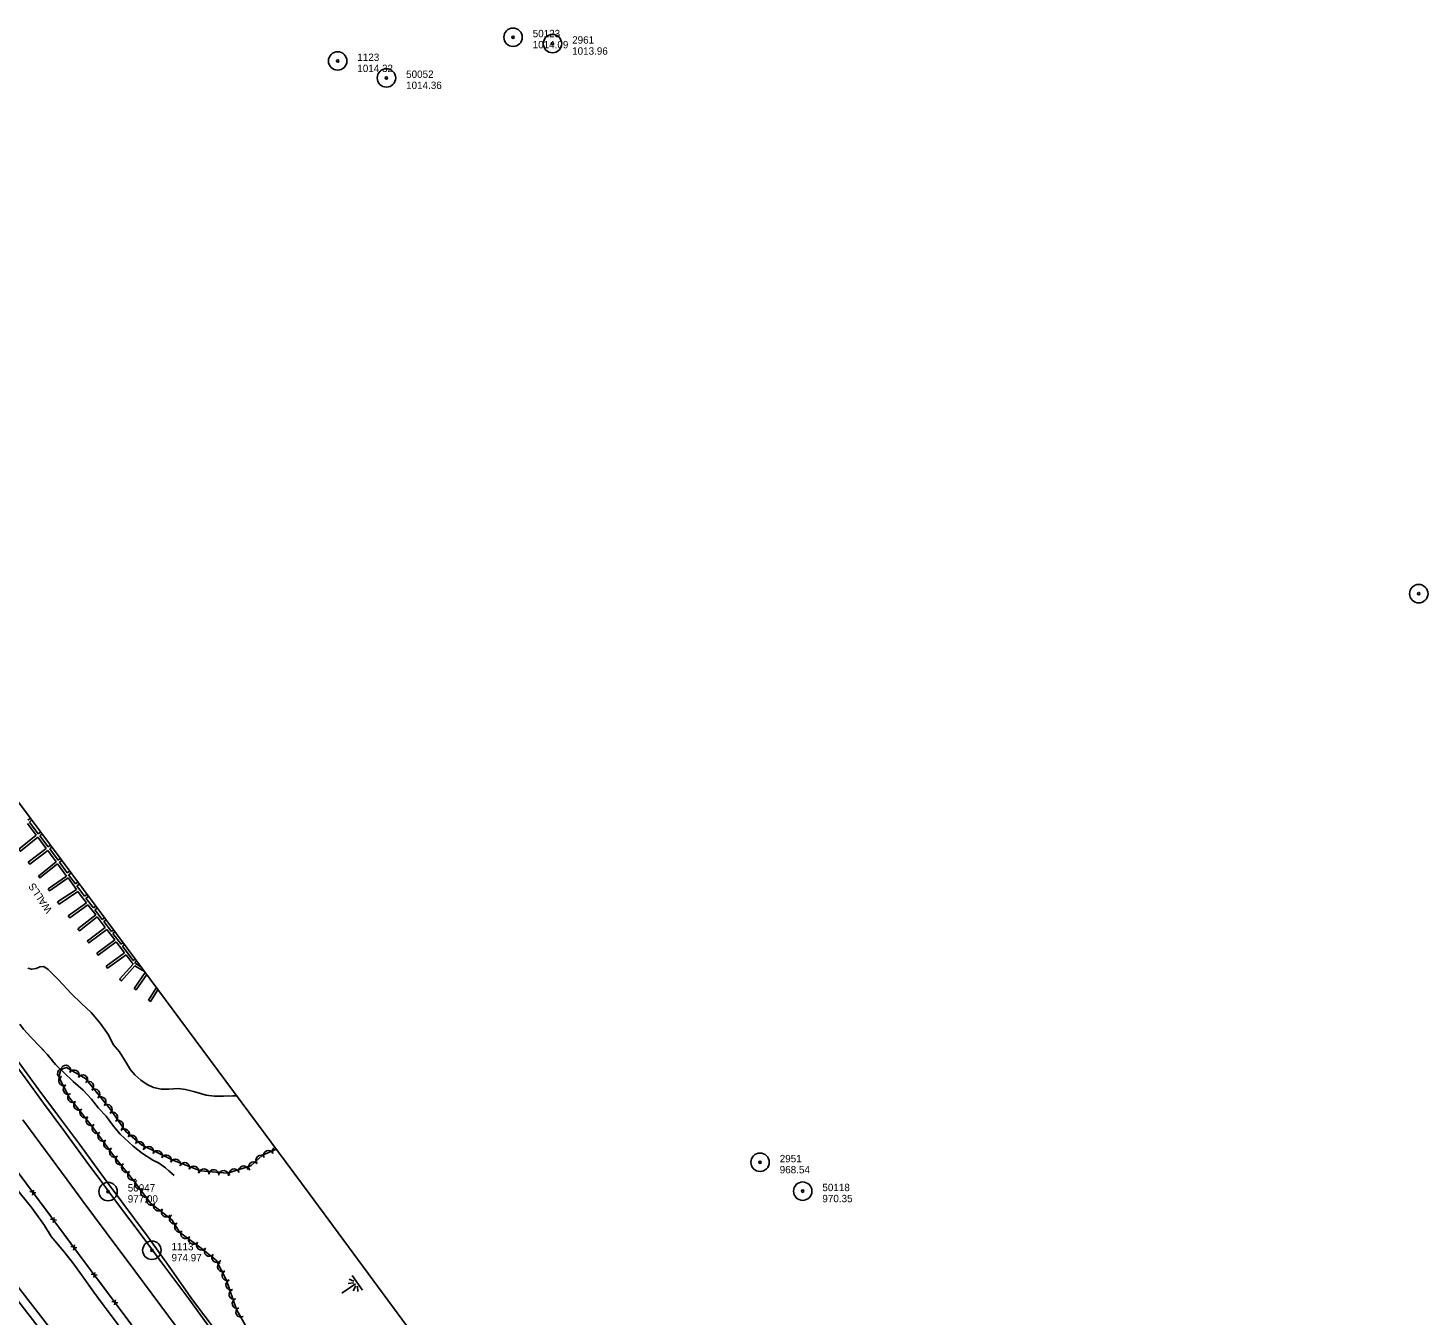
# Model space of a CAD drawing. Extents: x 353423 to 364002, y 127000 to 201942.
# Drawn here: x 358103 to 359242, y 134283 to 135331 of the extents above; entities that cross this region are included whole.
import ezdxf

# ---------------------------------------------------------------- set-up
doc = ezdxf.new("R2010")
doc.units = 0
for name, color, linetype in [('E_DTM_SlopeBottom', 7, 'Continuous'), ('E_DTM_SlopeTop', 7, 'Continuous'), ('E_FEN_Generic', 7, 'Continuous'), ('E_MISCPROP', 7, 'Continuous'), ('E_RDWY_AsphConc', 7, 'Continuous'), ('E_RDWY_Gravel', 7, 'Continuous'), ('E_STRUCT_WingWall', 7, 'Continuous')]:
    doc.layers.add(name, color=color, linetype=linetype)

msp = doc.modelspace()

# ---------------------------------------------------------------- linework, layer by layer
at = {"layer": 'E_DTM_SlopeBottom'}
for p, q in [((358109.7, 134382.8), (358104.8, 134383.8)), ((358107, 134381), (358107.8, 134385.1)), ((358126.3, 134360.5), (358121.5, 134361.5)), ((358123.6, 134358.7), (358124.5, 134362.8)), ((358142.9, 134338.1), (358138.1, 134339.1)), ((358140.2, 134336.3), (358141.1, 134340.4)), ((358156.9, 134314), (358157.7, 134318.1)), ((358159.6, 134315.8), (358154.7, 134316.8)), ((358173.5, 134291.6), (358174.4, 134295.8)), ((358176.2, 134293.4), (358171.4, 134294.5))]:
    msp.add_line(p, q, dxfattribs=at)
for points in [[(358110, 134673.7), (358102.9, 134683.2)], [(358105.1, 134687.5), (358103.2, 134686)], [(358106.2, 134685.9), (358104.4, 134684.4)], [(358111.6, 134674.9), (358104.4, 134684.4)], [(358095.8, 134662.4), (358110, 134673.7)], [(358095.8, 134662.4), (358097, 134660.8), (358111.2, 134672.1)], [(358118.1, 134663), (358111.2, 134672.1)], [(358111.6, 134674.9), (358113.4, 134676.3)], [(358112.8, 134673.3), (358114.6, 134674.7)], [(358119.7, 134664.2), (358112.8, 134673.3)], [(358118.1, 134663), (358103.4, 134651.9)], [(358119.3, 134661.4), (358104.6, 134650.3), (358103.4, 134651.9)], [(358126.1, 134652.1), (358121.5, 134658.5), (358119.3, 134661.4)], [(358121.4, 134665.6), (358119.7, 134664.2)], [(358122.6, 134664), (358120.9, 134662.6)], [(358127.7, 134653.4), (358123.1, 134659.7), (358120.9, 134662.6)], [(358111.7, 134640.6), (358126.1, 134652.1)], [(358111.7, 134640.6), (358112.9, 134639), (358127.3, 134650.5)], [(358134.6, 134640.6), (358127.3, 134650.5)], [(358127.7, 134653.4), (358129.5, 134654.8)], [(358128.9, 134651.8), (358130.7, 134653.2)], [(358135.2, 134643.2), (358128.9, 134651.8)], [(358134.6, 134640.6), (358119.5, 134630.3)], [(358135.8, 134639), (358120.6, 134628.6), (358119.5, 134630.3)], [(358137.1, 134644.6), (358135.2, 134643.2)], [(358142.6, 134629.7), (358135.8, 134639)], [(358138.3, 134643), (358136.3, 134641.6)], [(358141.9, 134634.1), (358136.3, 134641.6)], [(358142.6, 134629.7), (358127.3, 134619.5)], [(358143.8, 134628), (358128.5, 134617.8), (358127.3, 134619.5)], [(358143.9, 134635.5), (358141.9, 134634.1)], [(358145.1, 134633.9), (358143, 134632.5)], [(358149.2, 134624.1), (358143, 134632.5)], [(358150.8, 134618.7), (358146.8, 134624), (358143.8, 134628)], [(358149.2, 134624.1), (358151.2, 134625.6)], [(358150.8, 134618.7), (358136, 134608.2)], [(358152, 134617.1), (358137.2, 134606.6), (358136, 134608.2)], [(358150.4, 134622.5), (358152.4, 134624)], [(358156.4, 134614.7), (358150.4, 134622.5)], [(358158.3, 134608.9), (358152, 134617.1)], [(358156.4, 134614.7), (358158.3, 134616.1)], [(358157.6, 134613.1), (358159.5, 134614.5)], [(358143.8, 134597.6), (358158.3, 134608.9)], [(358143.8, 134597.6), (358145, 134596.1), (358159.5, 134607.4)], [(358163.7, 134605.2), (358157.6, 134613.1)], [(358166.1, 134598.8), (358159.5, 134607.4)], [(358165.5, 134606.5), (358163.7, 134605.2)], [(358166.7, 134604.9), (358164.9, 134603.6)], [(358171.1, 134595.5), (358164.9, 134603.6)], [(358166.1, 134598.8), (358151.5, 134587.7)], [(358167.3, 134597.2), (358152.7, 134586.1), (358151.5, 134587.7)], [(358173.8, 134588.6), (358170.1, 134593.5), (358167.3, 134597.2)], [(358171.1, 134595.5), (358172.7, 134596.7)], [(358172.3, 134593.9), (358173.9, 134595.1)], [(358178.9, 134585.2), (358172.3, 134593.9)], [(358159.1, 134577.8), (358173.8, 134588.6)], [(358159.1, 134577.8), (358160.3, 134576.2), (358175, 134587)], [(358181.8, 134578), (358175, 134587)], [(358180.5, 134586.3), (358178.9, 134585.2)], [(358181.7, 134584.7), (358180.1, 134583.6)], [(358188.9, 134571.9), (358180.1, 134583.6)], [(358181.8, 134578), (358166.9, 134567.2)], [(358183, 134576.4), (358168, 134565.6), (358166.9, 134567.2)], [(358177.7, 134556.7), (358188.7, 134568.8)], [(358188.7, 134568.8), (358183, 134576.4)], [(358188.9, 134571.9), (358190.4, 134573)], [(358190.1, 134570.3), (358191.6, 134571.4)], [(358194.8, 134567), (358190.6, 134569.5), (358190.1, 134570.3)], [(358177.7, 134556.7), (358179.2, 134555.3), (358190.2, 134567.5)], [(358198.5, 134562.1), (358189.5, 134549.2)], [(358199.8, 134560.4), (358191.2, 134548), (358189.5, 134549.2)], [(358198, 134562.8), (358190.2, 134567.5)], [(358201.2, 134539.7), (358207.7, 134549.8)], [(358201.2, 134539.7), (358202.9, 134538.6), (358209, 134548)], [(358435.9, 133952.6), (358393.5, 133995.6), (358355.1, 134047.8), (358318.1, 134098.2), (358281.1, 134148.4), (358254.5, 134185.4), (358218.3, 134233.7), (358182.3, 134282.4), (358148.2, 134328), (358112.6, 134376), (358092.7, 134402.6)], [(358105, 134386.1), (358098.2, 134395.2)], [(358114.9, 134372.9), (358112.6, 134376), (358109, 134380.8)], [(358121.7, 134363.8), (358114.9, 134372.9)], [(358131.5, 134350.5), (358125.6, 134358.5)], [(358138.3, 134341.4), (358131.5, 134350.5)], [(358148.1, 134328.1), (358142.2, 134336.1)], [(358154.9, 134319.1), (358148.2, 134328), (358148.1, 134328.1)], [(358164.8, 134305.8), (358158.9, 134313.8)], [(358171.6, 134296.7), (358164.8, 134305.8)], [(358181.5, 134283.5), (358175.5, 134291.5)], [(358188.2, 134274.4), (358182.3, 134282.4), (358181.5, 134283.5)]]:
    msp.add_lwpolyline(points, dxfattribs=at)
at = {"layer": 'E_DTM_SlopeTop'}
for points in [[(358163.4, 134391.5), (358150.5, 134408.6), (358132.3, 134433.5), (358115.9, 134455.8), (358100.8, 134476.4), (358086.5, 134495.6), (358070.2, 134517.5), (358052.7, 134541), (358038.6, 134560.2), (358023.4, 134580.5), (358008.4, 134601.1), (357994.6, 134619.4), (357979, 134640.5), (357963.2, 134661.5), (357949.6, 134680.1), (357936.2, 134697.8), (357919.5, 134720.6), (357907.4, 134737.1), (357904.4, 134741.6), (357899.8, 134750.3), (357896.6, 134758.6), (357895, 134767.8)], [(358168.5, 134390.5), (358157.2, 134405.7), (358145, 134422.3), (358128.1, 134445.3), (358112.1, 134466.7), (358098.2, 134485.6), (358078.2, 134512.5), (358062.6, 134533.5), (358048, 134553.6), (358031.7, 134575.3), (358016.4, 134596.3), (358001.4, 134616.5), (357984.5, 134639.1), (357969.2, 134659.8), (357955, 134679.7), (357941, 134698.3), (357926.7, 134717.1), (357918.1, 134729), (357909.8, 134741.3), (357901.7, 134754.7), (357895, 134767.8)], [(358099.1, 134442.2), (358117.4, 134417.4), (358135.2, 134393.5)], [(358015.8, 134396.9), (358042, 134363.1), (358071.4, 134325.5), (358103.1, 134284.6), (358132.2, 134247.3), (358162.7, 134208.2), (358197.1, 134163.9), (358229.1, 134122.9), (358255.3, 134089.8), (358283.4, 134053.7), (358305.4, 134025.2), (358330.3, 133993.2), (358358.1, 133957.2), (358386.2, 133921.2), (358412.6, 133887.1), (358428, 133867)], [(358028.2, 134392.9), (358046.2, 134369.7), (358060.9, 134350.7), (358079.8, 134326.2), (358098.4, 134301.9), (358113.4, 134282.8), (358129, 134262.5), (358141.8, 134246.1), (358160.7, 134221.9), (358179.9, 134197), (358197.2, 134174.8), (358217.2, 134149.6), (358235, 134126.1), (358254.3, 134101.6), (358272.6, 134077.5), (358288.7, 134057.1), (358306.4, 134034.2), (358324, 134010.8), (358345.1, 133983.2), (358362.9, 133959.8), (358382.4, 133935), (358402.5, 133908.7), (358426.2, 133877.9)], [(358438.9, 134012.5), (358418.7, 134032.3), (358397.2, 134054.6), (358377.3, 134076), (358356.5, 134100), (358334.1, 134127), (358313, 134154.1), (358296.7, 134175.5), (358275.2, 134204.8), (358251.8, 134236.1), (358230.1, 134265.8), (358211.2, 134290.9), (358190.1, 134319.5), (358166.8, 134350.7), (358147.1, 134377.2), (358135.2, 134393.5)], [(358441, 134040.8), (358420.3, 134061.6), (358398.4, 134085.2), (358376.1, 134110.6), (358355, 134135.9), (358339.6, 134154.9), (358320.5, 134179.8), (358304.8, 134200.9), (358290.1, 134220.7), (358271, 134246.4), (358252.5, 134271.2), (358234, 134296.6), (358214.6, 134322.7), (358196, 134347.6), (358176, 134374.2), (358163.4, 134391.5)], [(358441.3, 134045.4), (358415.4, 134071.9), (358394, 134095.2), (358370.3, 134122.3), (358350.6, 134146.5), (358329.1, 134173.4), (358310.8, 134197.6), (358296.6, 134216.3), (358280.2, 134238.3), (358256.3, 134270.4), (358237.1, 134295.8), (358216.7, 134324.8), (358201, 134346.7), (358168.5, 134390.5)]]:
    msp.add_lwpolyline(points, dxfattribs=at)
at = {"layer": 'E_FEN_Generic'}
for points in [[(358305.3, 134418.5), (358294, 134413.4), (358284.5, 134404.8), (358265.6, 134398.8), (358243.5, 134400.8), (358221, 134409.4), (358195.5, 134421.8), (358182.8, 134432.7), (358170.4, 134450.6), (358150.1, 134475.9), (358134.6, 134484.7), (358130, 134483.3), (358128.4, 134477), (358137.1, 134460.1), (358155.5, 134436.9), (358173.7, 134412.2), (358190.1, 134391.6)], [(358190.1, 134391.6), (358202.8, 134374.5), (358220.3, 134361), (358226.8, 134350.5), (358243.1, 134338.6), (358256.3, 134328.1), (358264.6, 134312.2), (358272.9, 134287.8), (358285.4, 134265.6)]]:
    msp.add_lwpolyline(points, dxfattribs=at)
for centre, start, end in [((358131.3, 134480.1), 76.0505, 256.0352), ((358132.2, 134474.1), 117.0712, 297.0559), ((358133.9, 134482.7), 330.2717, 150.2564), ((358140.8, 134478.8), 330.2717, 150.2564), ((358147.8, 134474.8), 330.2717, 150.2564), ((358135.9, 134467), 117.0712, 297.0559), ((358152.6, 134469.5), 308.8484, 128.833), ((358157.6, 134463.3), 308.8484, 128.833), ((358139.5, 134460.4), 128.5308, 308.5154), ((358144.5, 134454.1), 128.5308, 308.5154), ((358162.6, 134457), 308.8484, 128.833), ((358167.6, 134450.8), 308.8484, 128.833), ((358149.5, 134447.9), 128.5308, 308.5154), ((358154.5, 134441.6), 128.5308, 308.5154), ((358172.2, 134444.4), 304.5439, 124.5285), ((358159.4, 134435.2), 126.389, 306.3737), ((358164.1, 134428.8), 126.389, 306.3737), ((358176.7, 134437.8), 304.5439, 124.5285), ((358181.7, 134430.9), 319.4887, 139.4733), ((358168.9, 134422.3), 126.389, 306.3737), ((358187.7, 134425.7), 319.4887, 139.4733), ((358193.8, 134420.5), 319.4887, 139.4733), ((358201.4, 134416.6), 334.0289, 154.0136), ((358173.6, 134415.9), 126.389, 306.3737), ((358178.5, 134409.6), 128.5363, 308.521), ((358208.6, 134413.1), 334.0289, 154.0136), ((358215.8, 134409.6), 334.0289, 154.0136), ((358223.3, 134406.3), 339.0714, 159.0561), ((358292.7, 134409.4), 42.1926, 222.1773), ((358298.8, 134413.3), 24.1415, 204.1262), ((358306.1, 134416.5), 119.0794, 204.1262), ((358183.4, 134403.4), 128.5363, 308.521), ((358188.4, 134397.1), 128.5363, 308.521), ((358230.7, 134403.4), 339.0714, 159.0561), ((358238.2, 134400.6), 339.0714, 159.0561), ((358246.4, 134398.4), 354.8709, 174.8556), ((358254.4, 134397.7), 354.8709, 174.8556), ((358262.4, 134397), 354.8709, 174.8556), ((358270.9, 134398.3), 17.6113, 197.5959), ((358278.6, 134400.7), 17.6113, 197.5959), ((358286.7, 134404), 42.1926, 222.1773), ((358194.2, 134389.7), 126.569, 306.5537), ((358198.9, 134383.2), 126.569, 306.5537), ((358203.7, 134376.8), 126.569, 306.5537), ((358209.4, 134372.1), 142.3858, 322.3705), ((358215.7, 134367.2), 142.3858, 322.3705), ((358222.4, 134361.6), 121.5916, 301.5763), ((358226.6, 134354.8), 121.5916, 301.5763), ((358231.4, 134349.7), 143.8433, 323.828), ((358237.9, 134345), 143.8433, 323.828), ((358244.4, 134340.2), 141.4731, 321.4578), ((358250.7, 134335.2), 141.4731, 321.4578), ((358256.9, 134330.2), 141.4731, 321.4578), ((358261.5, 134322.7), 117.5275, 297.5122), ((358265.1, 134315.6), 117.5275, 297.5122), ((358268.2, 134307.9), 108.841, 288.8257), ((358270.8, 134300.3), 108.841, 288.8257), ((358273.4, 134292.8), 108.841, 288.8257), ((358276.4, 134285.8), 119.461, 299.4457)]:
    msp.add_arc(centre, 4, start, end, dxfattribs=at)
at = {"layer": 'E_MISCPROP'}
msp.add_lwpolyline([(358103.2, 134565.5), (358106.1, 134564.7), (358109.9, 134565.4), (358112.9, 134566.8), (358116, 134567.1), (358119.7, 134564.5), (358128.2, 134555.8), (358138.4, 134545), (358146.8, 134536.9), (358154.7, 134529.5), (358161.9, 134520.8), (358168.6, 134511.5), (358172.6, 134503.6), (358177.8, 134497.6), (358182.6, 134489.7), (358186.6, 134483), (358190.2, 134478.8), (358195, 134474.6), (358200.2, 134471), (358205.4, 134468.6), (358211.5, 134467.2), (358217.7, 134467.2), (358225.5, 134467.7), (358231.3, 134467), (358239.1, 134464.9), (358248.2, 134462.4), (358255.1, 134461.6), (358262.2, 134461.6), (358270, 134461.8), (358273.1, 134461.7)], dxfattribs=at)
at = {"layer": 'E_RDWY_AsphConc'}
for centre, radius in [((358497.9, 135323), 7.5), ((358497.9, 135323), 7.5), ((358497.9, 135323), 7.5), ((358497.9, 135323), 0.96), ((358497.9, 135323), 0.96), ((358497.9, 135323), 0.96), ((358530, 135317.8), 7.5), ((358530, 135317.8), 7.5), ((358530, 135317.8), 7.5), ((358355.2, 135303.7), 7.5), ((358355.2, 135303.7), 7.5), ((358355.2, 135303.7), 7.5), ((358530, 135317.8), 0.96), ((358530, 135317.8), 0.96), ((358530, 135317.8), 0.96), ((358355.2, 135303.7), 0.96), ((358355.2, 135303.7), 0.96), ((358355.2, 135303.7), 0.96), ((358394.9, 135289.9), 7.5), ((358394.9, 135289.9), 7.5), ((358394.9, 135289.9), 7.5), ((358394.9, 135289.9), 0.96), ((358394.9, 135289.9), 0.96), ((358394.9, 135289.9), 0.96), ((359234.9, 134870.3), 7.5), ((359234.9, 134870.3), 0.96), ((358698.9, 134407.7), 7.5), ((358698.9, 134407.7), 7.5), ((358698.9, 134407.7), 0.96), ((358698.9, 134407.7), 0.96), ((358168.4, 134383.9), 7.5), ((358168.4, 134383.9), 7.5), ((358733.6, 134384.2), 7.5), ((358733.6, 134384.2), 7.5), ((358168.4, 134383.9), 0.96), ((358168.4, 134383.9), 0.96), ((358733.6, 134384.2), 0.96), ((358733.6, 134384.2), 0.96), ((358204, 134336.1), 7.5), ((358204, 134336.1), 7.5), ((358204, 134336.1), 0.96), ((358204, 134336.1), 0.96)]:
    msp.add_circle(centre, radius, dxfattribs=at)
at = {"layer": 'E_RDWY_Gravel'}
for points in [[(358332.1, 134382.3), (358183.8, 134581.8), (358077.1, 134725.1), (357967.6, 134869.5), (357852.1, 135017.1), (357694.1, 135207.5), (357601.3, 135315.7)], [(358451.6, 134220), (358332.1, 134382.3)]]:
    msp.add_lwpolyline(points, dxfattribs=at)
at = {"layer": 'E_STRUCT_WingWall'}
for p, q in [((358358.7, 134301.1), (358369.7, 134308.7)), ((358368.3, 134309.5), (358363.8, 134309.1)), ((358364.6, 134312.7), (358368.4, 134310.9)), ((358375.3, 134303.6), (358366.9, 134315.7)), ((358369.9, 134307.2), (358367.9, 134303.2)), ((358371.6, 134302.6), (358371.3, 134306.8))]:
    msp.add_line(p, q, dxfattribs=at)
for points in [[(358096.5, 134520), (358099.6, 134515.9), (358105.9, 134509.2), (358112.7, 134502.2), (358116, 134498.6)], [(358099.6, 134515.9), (358105.9, 134509.2), (358112.7, 134502.2), (358119.7, 134494.5), (358125.7, 134487.2), (358132.5, 134480.8), (358140, 134473.5), (358148, 134466.3), (358155, 134459), (358160.7, 134451.8), (358166.7, 134445.1), (358172.9, 134437), (358178.2, 134430.7), (358188.7, 134420.9), (358196.5, 134414.9), (358204.7, 134409.4), (358210.3, 134406.7), (358215, 134403.1), (358217.9, 134400.7), (358222.2, 134397)], [(358118.7, 134495.6), (358119.7, 134494.5), (358120, 134494.1)], [(358122.5, 134491), (358123.8, 134489.5)], [(358126.4, 134486.5), (358127.9, 134485.1)], [(358130.8, 134482.4), (358132.5, 134480.8), (358140, 134473.5), (358148, 134466.3), (358151.8, 134462.4)], [(358151.8, 134462.4), (358155, 134459), (358160.7, 134451.8), (358166.7, 134445.1), (358170.4, 134440.2)], [(358172.9, 134437), (358172.9, 134437), (358174.2, 134435.5)], [(358176.7, 134432.4), (358178, 134430.9)], [(358180.9, 134428.2), (358182.4, 134426.8)], [(358185.3, 134424.1), (358188.7, 134420.9), (358196.5, 134414.9), (358204.7, 134409.4), (358208.9, 134407.4)], [(358208.9, 134407.4), (358210.3, 134406.7), (358215, 134403.1), (358217.9, 134400.7), (358222.2, 134397)], [(358089.5, 134392), (358097.1, 134382.1), (358106.4, 134370.6), (358107.4, 134369.1)], [(358097.1, 134382.1), (358106.4, 134370.6), (358116.7, 134356.3), (358122.1, 134347.4), (358132.3, 134335), (358140.4, 134324.8), (358148.2, 134314.1), (358156.8, 134302), (358164.4, 134291.7), (358172.6, 134281), (358180.2, 134270.9), (358189.1, 134261.1), (358196.6, 134251.9), (358204.2, 134241), (358210.3, 134232.6), (358216.9, 134224), (358224.7, 134213.4), (358230.9, 134205.2), (358238.8, 134197), (358243.5, 134190.6), (358247.5, 134184.8), (358249.5, 134182), (358251.3, 134179.9), (358253.5, 134176.6)], [(358109.7, 134365.9), (358110.9, 134364.3)], [(358113.2, 134361), (358114.4, 134359.4)], [(358116.7, 134356.2), (358117.8, 134354.5)], [(358119.9, 134351), (358122.1, 134347.4), (358132.3, 134335), (358137.7, 134328.2)], [(358137.7, 134328.2), (358140.4, 134324.8), (358148.2, 134314.1), (358154.8, 134304.8)], [(358157.1, 134301.6), (358158.3, 134299.9)], [(358160.7, 134296.7), (358161.9, 134295.1)], [(358164.3, 134291.9), (358164.4, 134291.7), (358165.5, 134290.3)], [(358167.9, 134287.2), (358172.6, 134281), (358180.2, 134270.9), (358186, 134264.5)]]:
    msp.add_lwpolyline(points, dxfattribs=at)

# ---------------------------------------------------------------- texts
at = {"layer": 'E_DTM_SlopeBottom'}
msp.add_text('WALLS', height=6, rotation=123.8377, dxfattribs=at).set_placement((358123.3, 134612.9))
at = {"layer": 'E_RDWY_AsphConc'}
for s, p in [('50123', (358513.9, 135323)), ('50123', (358513.9, 135323)), ('50123', (358513.9, 135323)), ('2961', (358546, 135317.8)), ('2961', (358546, 135317.8)), ('2961', (358546, 135317.8)), ('1123', (358371.2, 135303.7)), ('1123', (358371.2, 135303.7)), ('1123', (358371.2, 135303.7)), ('1014.09', (358513.9, 135314)), ('1014.09', (358513.9, 135314)), ('1014.09', (358513.9, 135314)), ('1013.96', (358546, 135308.8)), ('1013.96', (358546, 135308.8)), ('1013.96', (358546, 135308.8)), ('1014.32', (358371.2, 135294.7)), ('1014.32', (358371.2, 135294.7)), ('1014.32', (358371.2, 135294.7)), ('50052', (358410.9, 135289.9)), ('50052', (358410.9, 135289.9)), ('50052', (358410.9, 135289.9)), ('1014.36', (358410.9, 135280.9)), ('1014.36', (358410.9, 135280.9)), ('1014.36', (358410.9, 135280.9)), ('2951', (358714.9, 134407.7)), ('2951', (358714.9, 134407.7)), ('968.54', (358714.9, 134398.7)), ('968.54', (358714.9, 134398.7)), ('50047', (358184.4, 134383.9)), ('50047', (358184.4, 134383.9)), ('50118', (358749.6, 134384.2)), ('50118', (358749.6, 134384.2)), ('977.00', (358184.4, 134374.9)), ('977.00', (358184.4, 134374.9)), ('970.35', (358749.6, 134375.2)), ('970.35', (358749.6, 134375.2)), ('1113', (358220, 134336.1)), ('1113', (358220, 134336.1)), ('974.97', (358220, 134327.1)), ('974.97', (358220, 134327.1))]:
    msp.add_text(s, height=6, dxfattribs=at).set_placement(p)

doc.saveas('drawing.dxf')
